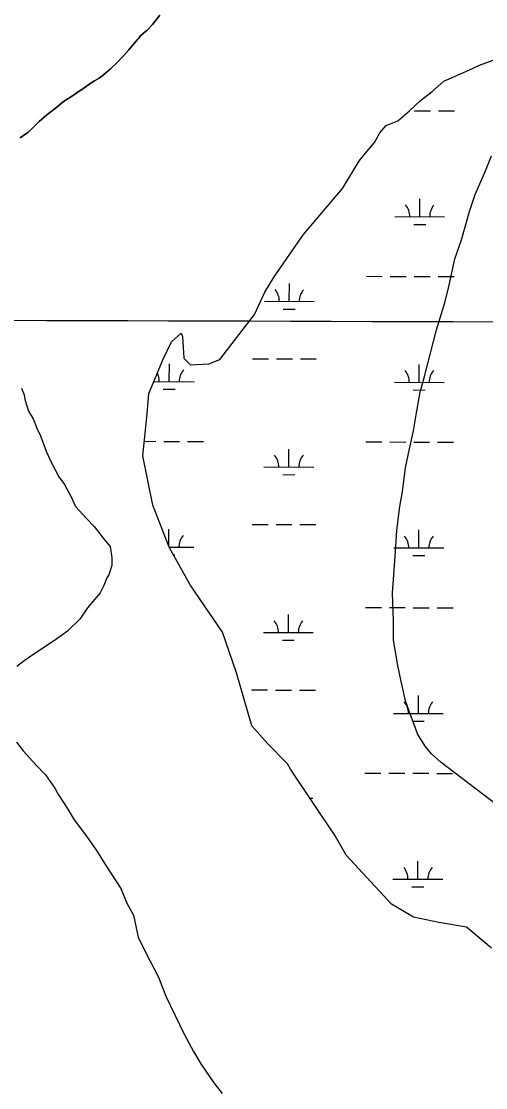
# Model space of a CAD drawing. Extents: x 3161615 to 3199515, y 867541 to 892976.
# Drawn here: x 3168973 to 3169906, y 877519 to 879661 of the extents above; entities that cross this region are included whole.
import ezdxf

# ---------------------------------------------------------------- set-up
doc = ezdxf.new("R2010")
doc.units = 0
for name, color, linetype in [('V-GRID-MAJR', 7, 'Continuous'), ('V-SITE-VEGE', 7, 'Continuous'), ('V-TOPO-SHOR', 7, 'Continuous'), ('V-WETL-SWMP', 7, 'Continuous')]:
    doc.layers.add(name, color=color, linetype=linetype)

msp = doc.modelspace()

# ---------------------------------------------------------------- linework, layer by layer
at = {"layer": 'V-GRID-MAJR'}
msp.add_spline([(3165838.644, 879070.158), (3171065.6580000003, 879053.813), (3176292.6750000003, 879038.2270000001), (3181519.694, 879023.402), (3186746.716, 879009.337), (3191973.739, 878996.033), (3197200.764, 878983.488), (3197200.765, 878983.488)], degree=3, dxfattribs=at)
at = {"layer": 'V-SITE-VEGE'}
for p, q in [((3169251.661, 879672.9929999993), (3169236.8190000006, 879654.3889999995)), ((3169236.819, 879654.3889999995), (3169225.319, 879642.6989999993)), ((3169213.224, 879632.2149999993), (3169207.7720000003, 879625.6149999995)), ((3169222.6000000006, 879640.6039999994), (3169213.224, 879632.2149999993)), ((3169225.319, 879642.6989999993), (3169222.6000000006, 879640.6039999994)), ((3169198.3860000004, 879614.8179999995), (3169189.2970000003, 879603.4159999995)), ((3169207.7720000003, 879625.6149999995), (3169198.3860000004, 879614.8179999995)), ((3169175.678, 879589.0229999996), (3169166.294, 879578.5269999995)), ((3169179.0060000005, 879592.3199999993), (3169175.678, 879589.0229999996)), ((3169189.2970000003, 879603.4159999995), (3169179.006, 879592.3199999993)), ((3169152.6810000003, 879565.6409999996), (3169137.5630000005, 879552.7609999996)), ((3169166.294, 879578.5269999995), (3169152.6810000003, 879565.6409999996)), ((3169129.403, 879546.7769999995), (3169120.343, 879541.0979999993)), ((3169137.5630000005, 879552.7609999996), (3169129.403, 879546.7769999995)), ((3169101.614, 879528.8359999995), (3169072.004, 879508.4979999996)), ((3169109.1630000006, 879533.6209999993), (3169101.6140000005, 879528.8359999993)), ((3169120.3430000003, 879541.0979999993), (3169109.1630000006, 879533.6209999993)), ((3169064.453, 879503.7139999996), (3169059.6180000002, 879500.1189999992)), ((3169072.0040000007, 879508.4979999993), (3169064.4530000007, 879503.7139999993)), ((3169044.506, 879488.4479999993), (3169024.8590000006, 879473.1819999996)), ((3169054.7840000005, 879496.8319999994), (3169044.506, 879488.4479999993)), ((3169059.6180000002, 879500.1189999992), (3169054.7840000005, 879496.8319999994)), ((3169009.436, 879459.3989999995), (3169003.386, 879453.7059999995)), ((3169024.8590000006, 879473.1819999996), (3169009.436, 879459.3989999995)), ((3168987.352, 879438.4209999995), (3168971.3390000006, 879427.0529999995)), ((3168995.5190000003, 879445.6119999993), (3168987.3520000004, 879438.4209999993)), ((3169003.3860000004, 879453.7059999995), (3168995.5190000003, 879445.6119999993)), ((3169905.6960000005, 879360.2759999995), (3169917.2570000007, 879390.6479999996)), ((3169884.542, 879312.8339999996), (3169905.696, 879360.2759999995)), ((3169872.9620000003, 879278.6589999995), (3169884.542, 879312.8339999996)), ((3169857.4650000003, 879221.6789999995), (3169872.9620000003, 879278.6589999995)), ((3169843.967, 879183.7089999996), (3169857.4650000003, 879221.6789999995)), ((3169832.2930000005, 879130.5169999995), (3169843.967, 879183.7089999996)), ((3169824.525, 879098.2239999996), (3169832.2930000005, 879130.5169999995)), ((3169807.1270000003, 879041.2549999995), (3169824.525, 879098.2239999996)), ((3169783.856, 878950.0839999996), (3169807.127, 879041.2549999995)), ((3169774.177, 878915.8989999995), (3169783.8560000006, 878950.0839999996)), ((3168973.4460000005, 878923.7669999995), (3168978.9760000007, 878910.3789999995)), ((3168978.9760000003, 878910.3789999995), (3168980.749, 878900.8459999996)), ((3169766.346, 878870.2939999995), (3169774.177, 878915.8989999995)), ((3168980.749000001, 878900.8459999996), (3168988.0500000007, 878877.9249999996)), ((3168988.0500000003, 878877.9249999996), (3168997.356, 878862.5829999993)), ((3168997.356, 878862.5829999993), (3169004.7090000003, 878843.4649999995)), ((3169760.4800000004, 878837.9909999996), (3169766.346, 878870.2939999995)), ((3169004.7090000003, 878843.4649999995), (3169012.112, 878828.1519999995)), ((3169752.696, 878801.8949999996), (3169760.4800000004, 878837.9909999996)), ((3169012.112, 878828.1519999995), (3169023.1140000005, 878797.5729999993)), ((3169023.114, 878797.5729999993), (3169032.345, 878776.5279999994)), ((3169744.899, 878763.8959999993), (3169752.696, 878801.8949999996)), ((3169032.345, 878776.5279999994), (3169049.0520000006, 878745.8739999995)), ((3169738.9600000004, 878716.3799999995), (3169744.899, 878763.8959999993)), ((3169049.0520000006, 878745.8739999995), (3169060.2570000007, 878730.5079999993)), ((3169060.257, 878730.5079999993), (3169073.241, 878705.6079999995)), ((3169733.1050000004, 878685.9799999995), (3169738.9600000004, 878716.3799999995)), ((3169073.241, 878705.6079999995), (3169082.4960000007, 878686.4649999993)), ((3169082.4960000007, 878686.4649999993), (3169104.985, 878661.4409999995)), ((3169727.163, 878638.4639999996), (3169733.105, 878685.9799999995)), ((3169104.9850000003, 878661.4409999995), (3169119.9950000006, 878646.0229999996)), ((3169119.995, 878646.0229999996), (3169140.557, 878619.1229999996)), ((3169725.103, 878606.1429999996), (3169727.163, 878638.4639999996)), ((3169140.557, 878619.1229999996), (3169151.7900000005, 878605.6569999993)), ((3169151.7900000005, 878605.6569999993), (3169155.288, 878582.7869999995)), ((3169721.0170000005, 878549.1079999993), (3169725.1030000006, 878606.1429999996)), ((3169155.288, 878582.7869999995), (3169155.083, 878567.5749999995)), ((3169155.083, 878567.5749999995), (3169149.1260000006, 878548.6349999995)), ((3169145.249, 878542.9799999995), (3169139.338, 878527.8439999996)), ((3169149.1260000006, 878548.6349999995), (3169145.249000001, 878542.9799999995)), ((3169718.9370000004, 878512.9849999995), (3169721.0170000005, 878549.1079999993)), ((3169139.338, 878527.8439999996), (3169131.5270000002, 878512.7329999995)), ((3169131.5270000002, 878512.7329999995), (3169106.4, 878482.6359999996)), ((3169720.5560000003, 878455.9219999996), (3169718.9370000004, 878512.9849999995)), ((3169106.4, 878482.6359999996), (3169090.882, 878460.0199999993)), ((3169090.8820000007, 878460.0199999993), (3169065.8310000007, 878435.6279999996)), ((3169720.37, 878417.8869999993), (3169720.556, 878455.9219999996)), ((3169065.8310000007, 878435.6279999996), (3169044.7100000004, 878420.6939999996)), ((3169044.7100000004, 878420.6939999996), (3169017.8340000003, 878402.0349999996)), ((3169729.625, 878366.4939999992), (3169720.37, 878417.8869999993)), ((3169000.568, 878390.8529999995), (3168979.447, 878375.9189999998)), ((3169017.8340000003, 878402.0349999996), (3169000.5680000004, 878390.8529999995)), ((3168979.447, 878375.9189999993), (3168964.0810000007, 878364.7119999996)), ((3169735.1890000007, 878337.9369999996), (3169729.625, 878366.4939999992)), ((3169744.489, 878296.0509999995), (3169735.1890000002, 878337.9369999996)), ((3169751.9950000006, 878275.0939999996), (3169744.4890000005, 878296.0509999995)), ((3169765.1390000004, 878240.7959999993), (3169751.9950000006, 878275.0939999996)), ((3169768.8830000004, 878229.3659999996), (3169765.1390000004, 878240.7959999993)), ((3169783.9790000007, 878204.5689999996), (3169768.8830000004, 878229.3659999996)), ((3168963.9490000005, 878212.5559999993), (3168977.032, 878195.2649999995)), ((3168977.032, 878195.2649999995), (3169003.2750000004, 878166.3839999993)), ((3169797.2130000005, 878189.2889999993), (3169783.9790000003, 878204.5689999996)), ((3169816.149, 878172.0769999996), (3169797.2130000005, 878189.2889999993)), ((3169003.2750000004, 878166.3839999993), (3169022.039, 878147.1139999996)), ((3169988.5620000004, 878040.0019999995), (3169816.149, 878172.0769999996)), ((3169022.039, 878147.1139999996), (3169040.698, 878120.2359999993)), ((3169040.698, 878120.2359999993), (3169048.126, 878106.8239999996)), ((3169048.126, 878106.8239999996), (3169066.7630000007, 878078.0449999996)), ((3169066.7630000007, 878078.0449999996), (3169079.7950000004, 878056.9489999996)), ((3169079.795, 878056.9489999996), (3169104.0840000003, 878024.2919999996)), ((3169104.0840000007, 878024.2919999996), (3169124.6210000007, 877995.4889999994)), ((3169124.6210000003, 877995.4889999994), (3169143.231, 877964.8069999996)), ((3169143.231, 877964.8069999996), (3169173.048, 877918.7619999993)), ((3169173.048, 877918.7619999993), (3169185.951, 877888.1589999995)), ((3169185.951, 877888.1589999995), (3169198.9600000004, 877865.1599999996)), ((3169198.9600000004, 877865.1599999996), (3169207.8850000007, 877821.2979999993)), ((3169207.8850000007, 877821.2979999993), (3169222.69, 877790.6679999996)), ((3169222.69, 877790.6679999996), (3169248.6520000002, 877740.8709999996)), ((3169248.6520000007, 877740.8709999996), (3169263.3590000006, 877702.6349999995)), ((3169263.3590000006, 877702.6349999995), (3169300.372, 877626.0599999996)), ((3169300.372, 877626.0599999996), (3169318.9350000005, 877591.5779999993)), ((3169318.9350000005, 877591.5779999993), (3169333.818, 877566.6539999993)), ((3169333.818, 877566.6539999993), (3169359.932, 877528.2639999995)), ((3169359.9320000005, 877528.2639999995), (3169376.769, 877507.1179999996))]:
    msp.add_line(p, q, dxfattribs=at)
at = {"layer": 'V-TOPO-SHOR'}
msp.add_lwpolyline([(3168971.339000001, 879427.052999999), (3168987.352000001, 879438.420999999), (3168995.517000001, 879445.611999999), (3169003.386000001, 879453.7059999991), (3169009.436000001, 879459.398999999), (3169024.859000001, 879473.1819999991), (3169044.506000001, 879488.447999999), (3169054.784000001, 879496.8319999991), (3169059.618000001, 879500.1209999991), (3169064.453000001, 879503.7139999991), (3169072.004000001, 879508.4979999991), (3169101.614000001, 879528.8359999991), (3169109.165000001, 879533.6209999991), (3169120.343000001, 879541.0979999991), (3169129.403000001, 879546.7769999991), (3169137.563000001, 879552.760999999), (3169152.681000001, 879565.640999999), (3169166.294000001, 879578.5269999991), (3169175.6780000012, 879589.0229999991), (3169179.006000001, 879592.319999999), (3169189.297000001, 879603.415999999), (3169198.386000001, 879614.817999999), (3169207.772000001, 879625.6149999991), (3169213.224000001, 879632.214999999), (3169222.600000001, 879640.6039999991), (3169225.319000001, 879642.6989999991), (3169236.819000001, 879654.388999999), (3169251.6610000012, 879672.9929999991)], dxfattribs=at)
at = {"layer": 'V-WETL-SWMP'}
for p, q in [((3169763.0673173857, 879480.9943005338), (3169795.067195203, 879480.9058751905)), ((3169811.0671341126, 879480.861662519), (3169843.06701193, 879480.7732371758)), ((3169773.3237891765, 879268.3611471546), (3169773.4232676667, 879304.3610097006)), ((3169723.323980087, 879268.4993117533), (3169823.3235982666, 879268.2229825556)), ((3169761.2811946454, 879252.9633655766), (3169785.2811030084, 879252.8970465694)), ((3169666.148405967, 879148.5858467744), (3169698.148283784, 879148.4974214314)), ((3169714.1482226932, 879148.4532087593), (3169746.1481005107, 879148.3647834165)), ((3169762.1480394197, 879148.3205707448), (3169794.147917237, 879148.2321454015)), ((3169810.147856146, 879148.18793273), (3169842.1477339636, 879148.0995073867)), ((3169511.4167812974, 879098.2712233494), (3169511.5162597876, 879134.2710858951)), ((3169461.416972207, 879098.4093879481), (3169561.4165903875, 879098.1330587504)), ((3169499.374186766, 879082.8734417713), (3169523.374095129, 879082.8071227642)), ((3169270.498427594, 878937.0743357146), (3169270.597906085, 878973.0741982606)), ((3169437.6900893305, 878983.0425118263), (3169469.689967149, 878982.954086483)), ((3169485.6899060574, 878982.9098738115), (3169517.6897838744, 878982.8214484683)), ((3169533.689722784, 878982.7772357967), (3169565.6896006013, 878982.6888104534)), ((3169772.4045112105, 878935.6874173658), (3169772.5039897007, 878971.6872799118)), ((3169239.6340947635, 878937.1596232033), (3169320.4982366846, 878936.9361711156)), ((3169722.4047021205, 878935.8255819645), (3169822.4043203, 878935.5492527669)), ((3169258.455833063, 878921.6765541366), (3169282.4557414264, 878921.6102351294)), ((3169760.3619166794, 878920.2896357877), (3169784.3618250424, 878920.2233167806)), ((3169220.2958899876, 878817.1416021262), (3169243.3227389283, 878817.0779719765)), ((3169259.322677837, 878817.0337593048), (3169291.322555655, 878816.9453339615)), ((3169307.322494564, 878816.9011212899), (3169339.322372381, 878816.8126959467)), ((3169665.2291280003, 878815.9121169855), (3169697.229005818, 878815.8236916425)), ((3169713.228944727, 878815.7794789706), (3169745.228822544, 878815.6910536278)), ((3169761.228761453, 878815.646840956), (3169793.2286392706, 878815.5584156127)), ((3169809.22857818, 878815.5142029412), (3169841.2284559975, 878815.4257775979)), ((3169510.497503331, 878765.5974935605), (3169510.596981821, 878801.5973561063)), ((3169460.4976942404, 878765.7356581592), (3169560.4973124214, 878765.4593289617)), ((3169498.4549088, 878750.1997119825), (3169522.4548171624, 878750.1333929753)), ((3169436.770811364, 878650.3687820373), (3169468.7706891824, 878650.280356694)), ((3169484.770628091, 878650.2361440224), (3169516.7705059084, 878650.1477186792)), ((3169532.770444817, 878650.1035060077), (3169564.770322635, 878650.0150806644)), ((3169269.584292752, 878606.261830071), (3169269.6786281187, 878640.4004684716)), ((3169771.485233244, 878603.0136875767), (3169771.584711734, 878639.0135501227)), ((3169270.3703360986, 878604.3984196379), (3169319.5789587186, 878604.2624413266)), ((3169721.4854241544, 878603.1518521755), (3169821.485042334, 878602.8755229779)), ((3169279.0028832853, 878588.9435063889), (3169281.53646346, 878588.9365053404)), ((3169759.442638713, 878587.6159059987), (3169783.442547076, 878587.5495869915)), ((3169664.309850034, 878483.2383871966), (3169696.3097278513, 878483.1499618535)), ((3169712.3096667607, 878483.1057491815), (3169744.309544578, 878483.0173238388)), ((3169760.309483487, 878482.973111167), (3169792.309361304, 878482.8846858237)), ((3169808.3093002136, 878482.8404731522), (3169840.309178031, 878482.752047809)), ((3169509.578225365, 878432.9237637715), (3169509.677703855, 878468.9236263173)), ((3169459.5784162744, 878433.0619283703), (3169559.578034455, 878432.7855991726)), ((3169497.5356308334, 878417.5259821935), (3169521.535539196, 878417.4596631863)), ((3169435.851533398, 878317.6950522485), (3169467.851411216, 878317.6066269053)), ((3169483.8513501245, 878317.5624142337), (3169515.851227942, 878317.4739888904)), ((3169531.851166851, 878317.429776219), (3169563.851044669, 878317.3413508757)), ((3169770.5659552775, 878270.339957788), (3169770.665433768, 878306.339820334)), ((3169720.566146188, 878270.4781223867), (3169820.5657643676, 878270.201793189)), ((3169758.5233607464, 878254.94217621), (3169782.52326911, 878254.8758572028)), ((3169663.390572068, 878150.5646574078), (3169695.3904498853, 878150.4762320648)), ((3169711.3903887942, 878150.4320193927), (3169743.3902666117, 878150.3435940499)), ((3169759.3902055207, 878150.2993813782), (3169791.390083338, 878150.210956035)), ((3169807.3900222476, 878150.1667433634), (3169839.3899000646, 878150.0783180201)), ((3169553.052384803, 878100.1273614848), (3169558.658756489, 878100.1118693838)), ((3169769.6466773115, 877937.666227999), (3169769.7461558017, 877973.666090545)), ((3169719.6468682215, 877937.8043925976), (3169819.6464864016, 877937.5280634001)), ((3169757.6040827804, 877922.2684464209), (3169781.6039911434, 877922.2021274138))]:
    msp.add_line(p, q, dxfattribs=at)
msp.add_lwpolyline([(3169917.6070000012, 877798.6749999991), (3169867.247000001, 877841.3289999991), (3169811.872000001, 877850.525999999), (3169760.976000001, 877861.4899999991), (3169716.407000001, 877887.618999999), (3169625.694000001, 877985.469999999), (3169624.808000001, 877987.261999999), (3169603.532000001, 878024.9019999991), (3169513.881000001, 878158.5009999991), (3169507.674000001, 878169.2559999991), (3169468.535000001, 878209.660999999), (3169436.525000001, 878245.5639999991), (3169405.739000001, 878352.072999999), (3169377.517000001, 878433.542999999), (3169312.713000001, 878528.591999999), (3169270.165000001, 878604.765999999), (3169237.487000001, 878688.937999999), (3169217.393000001, 878788.246999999), (3169225.830000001, 878872.226999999), (3169229.598000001, 878913.324999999), (3169258.521000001, 878982.013999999), (3169274.773000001, 879016.797999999), (3169294.520000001, 879034.5819999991), (3169297.168000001, 879027.4189999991), (3169299.649000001, 878984.503999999), (3169312.993000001, 878971.033999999), (3169349.648000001, 878972.6499999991), (3169372.035000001, 878981.483999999), (3169441.578000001, 879072.0269999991), (3169450.595000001, 879090.7359999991), (3169462.622000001, 879116.574999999), (3169480.923000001, 879147.5439999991), (3169518.283000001, 879201.738999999), (3169540.055000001, 879232.4929999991), (3169618.372000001, 879325.189999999), (3169652.466000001, 879381.2849999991), (3169667.734000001, 879400.0639999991), (3169682.399000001, 879417.258999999), (3169693.305000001, 879436.753999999), (3169706.072000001, 879451.3779999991), (3169729.433000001, 879460.9909999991), (3169752.941000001, 879480.922999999), (3169774.568000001, 879501.7559999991), (3169798.167000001, 879519.9999999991), (3169821.777000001, 879540.724999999), (3169872.082000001, 879562.515999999), (3169893.065000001, 879572.834999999), (3169920.593000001, 879582.726999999)], dxfattribs=at)
for centre, radius, start, end in [((3169718.082376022, 879268.9886008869), 35.24628790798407, 359.06985476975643, 40.613513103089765), ((3169828.56782637, 879268.6832961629), 35.246287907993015, 139.06985176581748, 180.6135100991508), ((3169456.175368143, 879098.8986770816), 35.24628790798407, 359.06985476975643, 40.613513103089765), ((3169566.6608184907, 879098.5933723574), 35.246287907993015, 139.06985176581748, 180.6135100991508), ((3169215.2570144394, 878937.7017894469), 35.24628790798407, 359.06985476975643, 27.120521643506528), ((3169325.7424647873, 878937.3964847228), 35.246287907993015, 139.06985176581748, 180.6135100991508), ((3169717.1630980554, 878936.314871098), 35.24628790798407, 359.06985476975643, 40.613513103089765), ((3169827.6485484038, 878936.0095663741), 35.246287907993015, 139.06985176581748, 180.6135100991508), ((3169455.2560901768, 878766.2249472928), 35.24628790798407, 359.06985476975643, 40.613513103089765), ((3169565.7415405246, 878765.9196425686), 35.246287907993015, 139.06985176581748, 180.6135100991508), ((3169324.823186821, 878604.7227549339), 35.246287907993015, 139.06985176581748, 180.6135100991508), ((3169716.2438200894, 878603.641141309), 35.24628790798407, 359.06985476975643, 40.613513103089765), ((3169826.7292704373, 878603.335836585), 35.246287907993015, 139.06985176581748, 180.6135100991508), ((3169454.3368122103, 878433.5512175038), 35.24628790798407, 359.06985476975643, 40.613513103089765), ((3169564.822262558, 878433.2459127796), 35.246287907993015, 139.06985176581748, 180.6135100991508), ((3169715.324542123, 878270.9674115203), 35.24628790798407, 359.06985476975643, 40.613513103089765), ((3169825.809992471, 878270.6621067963), 35.246287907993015, 139.06985176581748, 180.6135100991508), ((3169563.9029845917, 878100.5721829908), 35.246287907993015, 139.06985176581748, 139.09147300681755), ((3169714.4052641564, 877938.2936817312), 35.24628790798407, 359.06985476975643, 40.613513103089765), ((3169824.8907145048, 877937.9883770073), 35.246287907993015, 139.06985176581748, 180.6135100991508)]:
    msp.add_arc(centre, radius, start, end, dxfattribs=at)

doc.saveas('drawing.dxf')
